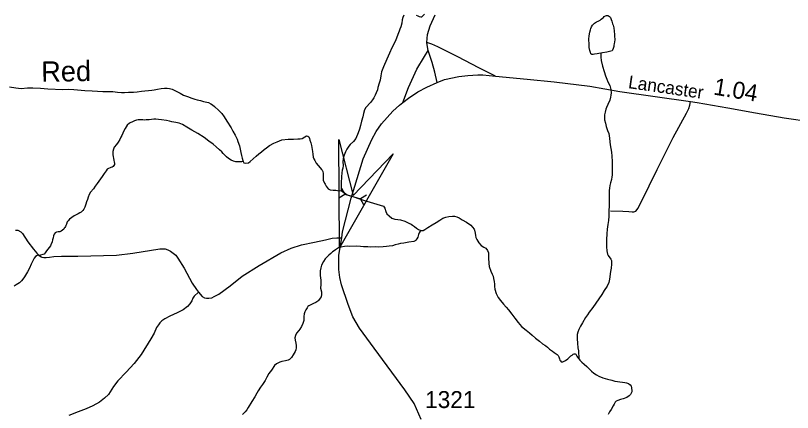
# Model space of a CAD drawing. Extents: x 2220236 to 2384410, y 720751 to 894131.
# Drawn here: x 2279010 to 2284747, y 861653 to 864584 of the extents above; entities that cross this region are included whole.
import ezdxf

# ---------------------------------------------------------------- set-up
doc = ezdxf.new("R2010")
doc.units = 0
for name, color, linetype in [('Exist Hydrographic Creek Single Shore', 7, 'Continuous'), ('Exist Hydrographic Creek Single Shore Label', 7, 'Continuous'), ('Exist Hydrographic Misc Water Feature', 7, 'Continuous'), ('Exist Hydrographic Pond Under 1500 Sq Ft', 7, 'Continuous'), ('Exist Road Non-System Type 51', 7, 'Continuous'), ('Exist Road Secondary Mileage Hundredths English Label', 7, 'Continuous'), ('Exist Road Secondary Structure Culvert Attributed CELL', 7, 'Continuous'), ('Exist Road Secondary Structure Culvert CELL', 7, 'Continuous'), ('Exist Road Secondary Type 20 Attributed', 7, 'Continuous'), ('Exist Road Secondary Type 51 Attributed', 7, 'Continuous'), ('Exist Road Secondary Type 51 Label', 7, 'Continuous'), ('Exist Road Secondary Type 51 Number Label', 7, 'Continuous')]:
    doc.layers.add(name, color=color, linetype=linetype)

msp = doc.modelspace()

# ---------------------------------------------------------------- linework, layer by layer
at = {"layer": 'Exist Hydrographic Creek Single Shore'}
for points in [[(2278965.2, 864057.6), (2279011.3, 864050.1), (2279051.5, 864045.9), (2279097.6, 864050.6), (2279137.2, 864050.7), (2279195.2, 864046.9), (2279249.2, 864041.8), (2279359.4, 864038.6), (2279403.3, 864039.3), (2279441.4, 864037.8), (2279521.2, 864030.3), (2279575.3, 864026.9), (2279655.6, 864023.5), (2279728.4, 864022), (2279763.4, 864018.7), (2279793.2, 864016.4), (2279815.5, 864015.3), (2279845.3, 864017), (2279881.8, 864018.8), (2279909.4, 864021.5), (2279940, 864024.8), (2279965, 864028.6), (2279991.6, 864030.3)], [(2279991.6, 864030.3), (2280015.9, 864032.5), (2280033.6, 864034.4), (2280059, 864038.8), (2280086.7, 864044.1), (2280111, 864047.5), (2280131, 864048.1), (2280147.1, 864046.1), (2280166.9, 864040.8), (2280196.8, 864026.1), (2280226.7, 864010), (2280250.3, 863996.4), (2280278.9, 863985), (2280311.5, 863972.8), (2280334, 863966.8), (2280350.6, 863962.2), (2280375.8, 863956.1), (2280397.6, 863949.7), (2280435.8, 863940.7), (2280453, 863932.2), (2280463.7, 863924.7), (2280479.8, 863912.9), (2280512.3, 863883.4), (2280532.8, 863860), (2280550.7, 863835), (2280570.1, 863804.5), (2280601.5, 863753.6), (2280615.4, 863730.4), (2280631.9, 863700.5), (2280646, 863670.7), (2280652.2, 863654.2), (2280662.7, 863622.1), (2280669.1, 863596.4), (2280674.8, 863572.7), (2280679.6, 863549.6), (2280683.4, 863530.5), (2280687.6, 863512.4), (2280691.8, 863505.1)], [(2280691.8, 863505.1), (2280681.9, 863502.7), (2280671.7, 863502.9), (2280661.5, 863502.4), (2280637.6, 863504.6), (2280620, 863507.2), (2280601.8, 863515.8), (2280583.3, 863527.7), (2280568.8, 863539.5), (2280553.1, 863555.5), (2280542.5, 863566.2), (2280533.2, 863577.3), (2280516.8, 863591.4), (2280490.6, 863613.2), (2280468.4, 863632.7), (2280436.4, 863656.3), (2280402.2, 863682.3), (2280355.9, 863712.1), (2280311.5, 863737.7), (2280275.6, 863758.7), (2280242.9, 863779.1), (2280219.4, 863788.8), (2280193, 863793.3), (2280163.2, 863799.8), (2280145.9, 863803.4), (2280125, 863807.8), (2280087.1, 863813.5), (2280066.2, 863816.6), (2280047.2, 863819.3), (2280031.1, 863818.9), (2280013.1, 863816.7), (2279996.3, 863813.8), (2279975.2, 863812.6), (2279961.1, 863812.2), (2279949, 863813.1), (2279931.3, 863814.5), (2279915.2, 863813.8), (2279903, 863810.1), (2279889.5, 863805.5), (2279879.6, 863801.4), (2279851.4, 863788.9), (2279834.7, 863773.8), (2279819.1, 863750.2), (2279808.2, 863728.4), (2279802, 863714.5), (2279794.4, 863698.2), (2279788.9, 863686.2), (2279780.7, 863668.3), (2279768.8, 863647.9), (2279755, 863631.8), (2279739.2, 863611.8), (2279735.4, 863605.3), (2279732.9, 863596.2), (2279729.3, 863579.9), (2279728.4, 863568.4), (2279729.5, 863557.9), (2279731.8, 863539.8), (2279733.9, 863529.9), (2279735.8, 863514.1), (2279738.3, 863504.2), (2279740.3, 863492.1), (2279740.5, 863483.9), (2279736.3, 863475.7), (2279730.3, 863470), (2279723.3, 863464.5), (2279714.1, 863460.5), (2279707.8, 863458.3), (2279696.9, 863453.6), (2279687.9, 863448.9), (2279678.5, 863437.6), (2279664.3, 863417.2), (2279649.1, 863395.6), (2279637.2, 863378.4), (2279625.4, 863360.6), (2279613.2, 863344.5), (2279599.4, 863324.4), (2279585.9, 863305), (2279564, 863278.3), (2279553.8, 863261.4), (2279546.5, 863242.5), (2279540.6, 863226.3), (2279534.3, 863208.4), (2279529.1, 863192.1), (2279520.7, 863168.6), (2279514.5, 863154.6), (2279508.1, 863144.3), (2279502.7, 863138.5), (2279495.7, 863132.1), (2279485.7, 863125.7), (2279473.4, 863120.4), (2279457.8, 863111.5), (2279443.9, 863103.6), (2279409.3, 863079.1), (2279397.9, 863068.5), (2279392.2, 863060.4), (2279386.6, 863042.5), (2279382.4, 863034.4)], [(2280691.8, 863505.1), (2280695.5, 863496.8), (2280711.5, 863493.2), (2280729.6, 863496.7), (2280741.6, 863505.7), (2280764.7, 863526.5), (2280787.1, 863545.7), (2280807.1, 863562.4), (2280826.8, 863577.7), (2280846.5, 863594.4), (2280862.8, 863606.5), (2280886.4, 863624.7), (2280917.9, 863640.4), (2280942.1, 863650.8), (2280975.9, 863665.5), (2281022.9, 863672), (2281061.9, 863671.9), (2281093.7, 863672.2), (2281111.8, 863672.5), (2281126, 863676.5), (2281145.6, 863689.2), (2281157.5, 863694.5), (2281168.3, 863693.6), (2281176.4, 863686.9), (2281180.1, 863675.3), (2281183.7, 863662.8), (2281190.2, 863643), (2281196.4, 863623.2), (2281200.7, 863595.2), (2281202.7, 863579.7), (2281204.9, 863559), (2281209, 863537.6), (2281213, 863525.4), (2281219.4, 863513.8), (2281230.7, 863493.9), (2281243.8, 863475.6), (2281259.6, 863459.5), (2281269.8, 863447.8), (2281274, 863442.1), (2281278.7, 863432.2), (2281281.7, 863418), (2281282.1, 863409.8), (2281280.5, 863391.8), (2281280.6, 863382), (2281281.9, 863368.2), (2281292.6, 863345.6), (2281296.7, 863338.3), (2281305, 863324.1), (2281319, 863304.1), (2281333.2, 863296.6), (2281354.9, 863294.5), (2281375.5, 863293.1), (2281400, 863290.3), (2281415.1, 863290.6)], [(2281415.1, 863290.6), (2281427.1, 863282.8), (2281439.2, 863274.3), (2281458.6, 863259.7), (2281499.9, 863247.6), (2281549.7, 863229.3), (2281580, 863219.6), (2281727.3, 863176.9), (2281736.1, 863160.3), (2281744.5, 863135.5), (2281752.7, 863120.6), (2281768.4, 863104.5), (2281788.8, 863088.7), (2281810.9, 863080.7), (2281832.5, 863077.9), (2281852.8, 863074.9), (2281884.1, 863065.4), (2281914.9, 863051.6), (2281931.1, 863042.1), (2281941.2, 863036.3), (2281955.7, 863025.2), (2281970.6, 863013.4), (2281985.5, 863004.2), (2281996.8, 862998.1), (2282003, 862997.3)], [(2282003, 862997.3), (2282009.6, 862996.2), (2282019.8, 862997.6), (2282031.4, 863003.3), (2282055.3, 863017.5), (2282087.2, 863038.8), (2282114.8, 863055.7), (2282142.7, 863073.8), (2282164.3, 863086.4), (2282186.7, 863094.2), (2282208.5, 863098.6), (2282236.5, 863103), (2282250.6, 863102.7), (2282269.5, 863097.4), (2282286.7, 863088.8), (2282308.7, 863075.2), (2282338.8, 863057.6), (2282371.2, 863036.2), (2282385, 863021.2), (2282395.5, 863006.2), (2282399.3, 862997.9), (2282403.7, 862975.8), (2282405.7, 862960.1), (2282409, 862945.2), (2282415.9, 862930.3), (2282430.1, 862904.8), (2282448.1, 862884.7), (2282468.2, 862872.8), (2282482.8, 862865), (2282495.2, 862849.3), (2282503.1, 862832.7), (2282502.6, 862811.4), (2282503.3, 862795), (2282503.7, 862753), (2282507.5, 862731), (2282520.3, 862696.9), (2282530.6, 862673.7), (2282536.5, 862658.9), (2282540.4, 862641.7), (2282544.2, 862618.7), (2282545.8, 862600.6), (2282547.1, 862583.2), (2282549.3, 862563.5), (2282559.5, 862531.4), (2282574.3, 862502.3), (2282589.9, 862480), (2282611.9, 862451.6), (2282632.5, 862429.9), (2282650.4, 862410.5), (2282674.7, 862379.8), (2282697.3, 862348.2), (2282721.3, 862317.2), (2282745.6, 862288.8), (2282779.8, 862259.5), (2282804.3, 862241), (2282824.3, 862224.2), (2282850.4, 862202.3), (2282878.1, 862178.8), (2282900.7, 862158.6), (2282917.3, 862150.7), (2282926.7, 862145.6), (2282936.9, 862134.9), (2282953, 862120.5), (2282975, 862105.3), (2282987.3, 862096.8), (2283008.3, 862081.6), (2283017.3, 862073.2), (2283019.5, 862069.2), (2283022, 862062.6), (2283023.5, 862056), (2283025.6, 862047.8), (2283029.7, 862039.5), (2283033.9, 862033.5), (2283040, 862027.8), (2283045.5, 862026.1), (2283052.1, 862027.6), (2283061.7, 862031.3), (2283071.7, 862037.7), (2283087, 862049.8), (2283099.7, 862060), (2283111.4, 862070.6), (2283119.4, 862076), (2283126.7, 862082.4), (2283135.3, 862086.5), (2283141.2, 862086.4), (2283146.1, 862083), (2283149.3, 862078.7), (2283154.3, 862069.7), (2283158.8, 862062.1), (2283168.4, 862049.8)], [(2279382.4, 863034.4), (2279379.3, 863027.2), (2279374.6, 863019.1), (2279370.5, 863012.7), (2279366.1, 863006.2), (2279357.8, 862998.2), (2279347.8, 862990.8), (2279336.8, 862986.1), (2279325, 862986.4), (2279313.2, 862984.3), (2279303.3, 862980.3), (2279295.2, 862970), (2279290.6, 862955.9), (2279287.4, 862942.2), (2279284.1, 862928.2), (2279279.6, 862913.5), (2279271.9, 862891.7), (2279267.8, 862883.6), (2279258.3, 862869.7), (2279249.6, 862858.4), (2279239.8, 862845.5), (2279229.3, 862830.9), (2279220.6, 862822.9), (2279212.7, 862819.1), (2279194.9, 862814.6), (2279170.5, 862810.8), (2279158.6, 862804.5), (2279148.8, 862792.6), (2279135.2, 862768.3), (2279126.2, 862747.1), (2279113.5, 862717.9), (2279099.8, 862691.9), (2279092, 862679.6), (2279084.2, 862666), (2279076.1, 862653.7), (2279064.2, 862637.6), (2279054.4, 862624), (2279040.7, 862609.5), (2279026.8, 862601.6), (2279014.8, 862595.3), (2278998.9, 862584.8)], [(2283168.4, 862049.8), (2283170.6, 862047.1), (2283177, 862038.7), (2283191.8, 862025.3), (2283207.9, 862009.6), (2283228.2, 861991.8), (2283238.1, 861981.7), (2283248.1, 861971.7), (2283262.2, 861957.6), (2283280.3, 861944.1), (2283300.7, 861930.6), (2283316.6, 861922), (2283345.8, 861909), (2283380.1, 861898.4), (2283412.7, 861891.2), (2283434.6, 861885.1), (2283454.8, 861881.4), (2283509.1, 861873.7), (2283521.2, 861871.9), (2283535.2, 861866.6), (2283547.4, 861856.6), (2283555.1, 861846.6), (2283557.6, 861838.3), (2283559.4, 861830.7), (2283561.4, 861818.5), (2283559.5, 861804.5), (2283549.9, 861786.6), (2283539.9, 861776.3), (2283522.9, 861764.2), (2283496.1, 861754.3), (2283477.9, 861748.1), (2283456.2, 861741), (2283444.6, 861735.7), (2283438.2, 861729.3), (2283430.3, 861713.7), (2283422.5, 861700.7), (2283406.9, 861674.8), (2283395.4, 861657), (2283385.1, 861638.5)]]:
    msp.add_lwpolyline(points, dxfattribs=at)
at = {"layer": 'Exist Hydrographic Misc Water Feature'}
for points in [[(2281877, 864585.8), (2281869.4, 864569.6), (2281865.8, 864551.6), (2281861.7, 864527.7), (2281853.9, 864499.4), (2281848, 864483.7), (2281842.4, 864469.1), (2281832.7, 864443.1), (2281815, 864396.8), (2281789.3, 864344.9), (2281771.8, 864304.9), (2281752.2, 864262.7), (2281726.7, 864205.8), (2281713.2, 864168.4), (2281707.3, 864138.3), (2281701.7, 864106.3), (2281696, 864084.4), (2281686.1, 864051.8), (2281682.2, 864035.5), (2281672.5, 864013.4), (2281664.6, 863995.5), (2281654.7, 863975.4), (2281644.9, 863961.5), (2281631, 863941.5), (2281595.5, 863905.1), (2281587.6, 863887.3), (2281579.8, 863861.2), (2281574.1, 863836.7), (2281564.2, 863802.5), (2281556.7, 863772.5), (2281549.5, 863743.7), (2281541.1, 863718.7), (2281523.5, 863676.4), (2281506, 863654.4), (2281481.9, 863632), (2281470.2, 863620.1), (2281456.3, 863597.4), (2281446.7, 863577.9), (2281437.3, 863553.5), (2281428.9, 863527.5), (2281427.1, 863503.6), (2281429.5, 863477.3), (2281427.4, 863457.6), (2281421.9, 863441.4), (2281419.8, 863423.4), (2281416.3, 863393.3), (2281414.7, 863349), (2281414.9, 863329.3), (2281415.1, 863305.4), (2281415.1, 863290.6)], [(2283332.7, 864306.9), (2283331.4, 864276.8), (2283333.2, 864252.8), (2283343.5, 864209.3), (2283356.1, 864171.3), (2283366.6, 864137.3), (2283376.6, 864113.5), (2283384.7, 864093.6), (2283397.3, 864067.1), (2283405.5, 864037.4), (2283407.6, 864013.4), (2283405.9, 863995.4), (2283403.7, 863981.7), (2283398.3, 863959.5), (2283384.5, 863927), (2283374.6, 863905.2), (2283368.4, 863892.9), (2283363, 863871), (2283359.6, 863849.8), (2283358.5, 863828.5), (2283359.2, 863812.7), (2283365.6, 863789), (2283371.9, 863763.2), (2283382.2, 863735.2), (2283390.6, 863713), (2283396.7, 863679.1), (2283399.1, 863651.2), (2283401.3, 863629.1), (2283405.3, 863601.2), (2283409.7, 863575.5), (2283413.6, 863545.2), (2283416.1, 863505.8), (2283414.6, 863467.2), (2283414.9, 863431.1), (2283415.7, 863405.8), (2283413.8, 863392.7), (2283409.4, 863373.1), (2283403, 863349.3), (2283397.7, 863329.1), (2283395, 863309.5), (2283394.3, 863291.4), (2283394.5, 863255.4), (2283392.9, 863224.9), (2283393, 863201.3), (2283393.4, 863173.4), (2283391.6, 863147.2), (2283391.8, 863124.9), (2283392, 863102.9), (2283388, 863069.2), (2283384.5, 863041.4), (2283379.5, 863005.4), (2283375.1, 862971.1), (2283373.3, 862931.1), (2283373.8, 862908.8), (2283373.8, 862877), (2283376.2, 862847.4), (2283380.2, 862822.7), (2283386.6, 862812.7), (2283406.7, 862785.1), (2283410.7, 862775.2), (2283411.2, 862748.9), (2283407.6, 862719.5), (2283403.8, 862693.3), (2283394.8, 862637.7), (2283390.3, 862613.2), (2283378.6, 862584.9), (2283356.9, 862552.6), (2283338.9, 862524.1), (2283317.6, 862492.7), (2283296, 862460.4), (2283272, 862428.1), (2283246.4, 862394.2), (2283232.5, 862373.8), (2283219, 862353.7), (2283195.2, 862315.5), (2283181.6, 862291.2), (2283168.6, 862266.2), (2283161.9, 862245), (2283157.7, 862228.7), (2283156.3, 862210.7), (2283156, 862196.6), (2283158.6, 862164.8), (2283162.8, 862130.9), (2283167.3, 862107.2), (2283168.4, 862049.8)], [(2282003, 862997.3), (2281997.6, 862990.8), (2281989.5, 862978.6), (2281986, 862968.1), (2281980, 862946), (2281974.2, 862933.9), (2281966.1, 862925.9), (2281960.4, 862920.1), (2281950.5, 862916.4), (2281914.3, 862909.6), (2281876.4, 862903.2), (2281852.7, 862899.4), (2281834.6, 862894.9), (2281812.5, 862890.4), (2281792.7, 862884.2), (2281768.7, 862880.8), (2281748.3, 862878.6), (2281725, 862875.8), (2281693.8, 862874.2), (2281667.2, 862874.7), (2281633.1, 862872.8), (2281610.8, 862874.9), (2281579, 862876.6), (2281556.8, 862878.7), (2281525, 862880), (2281474.8, 862879.4), (2281461, 862879.7), (2281439, 862879.5), (2281411, 862873.5), (2281395.2, 862867.3), (2281372.9, 862854.6), (2281363.2, 862846.6), (2281351.3, 862838.6), (2281337.2, 862826.5), (2281323.6, 862814.6), (2281295.8, 862788), (2281282.9, 862767.9), (2281270.5, 862740.3), (2281264.5, 862719.7), (2281259.8, 862699.5), (2281258.7, 862678.9), (2281260.7, 862664.1), (2281263, 862646), (2281264.3, 862628.9), (2281265.3, 862614.1), (2281263.6, 862597.7), (2281261.1, 862570.6), (2281268.4, 862542.5), (2281269.9, 862522.8), (2281266.3, 862505.9), (2281260.5, 862496.1), (2281246.4, 862480), (2281242.7, 862475.8), (2281227.7, 862465.7), (2281210.8, 862456.8), (2281200.9, 862452.1), (2281189.6, 862447.4), (2281177, 862441.1), (2281169, 862434.7), (2281162.3, 862425), (2281152.5, 862411.5), (2281145.6, 862395.2), (2281141.7, 862380.5), (2281140, 862360.9), (2281139.3, 862346.1), (2281138.1, 862333), (2281132, 862308.6), (2281122.7, 862286.5), (2281110.5, 862268), (2281100.8, 862258.4), (2281084.9, 862238), (2281077, 862221.8), (2281073.1, 862203.8), (2281075.3, 862185.8), (2281079.8, 862163.7), (2281081.7, 862146.3), (2281081.7, 862129.9), (2281079.1, 862115.2), (2281074.2, 862102.1), (2281060.6, 862077.8), (2281048.7, 862057.7), (2281032.7, 862043.3), (2281022.4, 862039.3), (2281002.9, 862033.1), (2280976.9, 862028.7), (2280961.1, 862025.1), (2280938.2, 862012.5), (2280921.2, 861998.7), (2280899.5, 861966.4), (2280881.6, 861939.9), (2280866.3, 861913.9), (2280853, 861888.6), (2280834, 861860.5), (2280818.8, 861839.5), (2280800.9, 861813.6), (2280791, 861795.8), (2280777.3, 861768.8)], [(2280777.3, 861768.8), (2280755.6, 861733.2), (2280728.1, 861688.8), (2280717.9, 861672.7), (2280704.5, 861656.5), (2280686.7, 861637.9)]]:
    msp.add_lwpolyline(points, dxfattribs=at)
at = {"layer": 'Exist Hydrographic Pond Under 1500 Sq Ft'}
for points in [[(2281967.2, 864586.2), (2281981.2, 864580.4), (2281989.3, 864576.9), (2282003.3, 864573.3), (2282011.2, 864574.8), (2282018.9, 864582.8), (2282029, 864594.8)], [(2283332.7, 864306.9), (2283316.9, 864303.3), (2283305.4, 864300.3), (2283285, 864298.1), (2283276.4, 864295.9), (2283265.3, 864296.2), (2283259.1, 864300.2), (2283255.1, 864310.2), (2283250.8, 864324.4), (2283246.7, 864348.1), (2283246.5, 864370.4), (2283244.3, 864410.4), (2283245.8, 864434.3), (2283251.7, 864462.1), (2283255.6, 864478.4), (2283258.4, 864488.8), (2283263, 864501.2), (2283269.1, 864512.6), (2283275.1, 864518), (2283284.5, 864527), (2283298.8, 864536.6), (2283311.1, 864542.9), (2283327, 864550.7), (2283334.6, 864556.1), (2283344.6, 864563.5), (2283350.3, 864568.9), (2283356.7, 864575.4), (2283366.6, 864581.1), (2283374.2, 864583.2), (2283378.5, 864583.1), (2283382.4, 864583), (2283388.3, 864581.3), (2283394.8, 864577.2), (2283402.8, 864569.5), (2283405.9, 864562.9), (2283408.4, 864555.6), (2283413.7, 864541.4), (2283418.9, 864523.2), (2283422.9, 864511.7), (2283427.5, 864493.5), (2283431.2, 864468.2), (2283433.6, 864443.5), (2283433.8, 864433.7), (2283434.1, 864404.2), (2283432.2, 864390.1), (2283430.5, 864373.8), (2283428.4, 864364), (2283426.6, 864355.8), (2283423.3, 864340.4), (2283418.8, 864327.4), (2283414.7, 864323.2), (2283375.8, 864313.6), (2283342.9, 864309.3), (2283333.1, 864306.9), (2283332.7, 864306.9)]]:
    msp.add_lwpolyline(points, dxfattribs=at)
at = {"layer": 'Exist Road Non-System Type 51'}
for points in [[(2282555.2, 864136.4), (2282430.7, 864198.7), (2282275.9, 864278.4), (2282128.8, 864352), (2282082.9, 864372), (2282046.5, 864383.6)], [(2281868.9, 863940.7), (2281911.3, 864053.1), (2281974.1, 864188), (2282029.2, 864280), (2282057.4, 864325.9)], [(2283403.5, 863141.7), (2283493.1, 863139.4), (2283539.1, 863137.1), (2283562.1, 863134.8), (2283575.9, 863134.8), (2283589.7, 863139.4), (2283601.2, 863150.9), (2283605.8, 863160.1), (2283628.8, 863206.1), (2283748.3, 863447.6), (2283865.5, 863682.2), (2283964.3, 863863.9), (2283982.7, 863898.4), (2283989.6, 863921.4), (2283994.9, 863947.8)], [(2279010.1, 862999.6), (2279027, 862999.6), (2279048.2, 862986.9), (2279060.9, 862974.2), (2279101.1, 862912.8), (2279143.4, 862857.8), (2279166.7, 862830.2), (2279181.5, 862813.3), (2279198.4, 862802.7), (2279204.8, 862800.6), (2279219.6, 862796.3), (2279236.5, 862796.3), (2279259.8, 862800.6), (2279293.6, 862804.8), (2279350.8, 862806.9), (2279471.4, 862806.9), (2279755, 862813.3), (2279875.6, 862830.2), (2280074.6, 862859.9), (2280114.8, 862859.9), (2280135.9, 862853.5), (2280155, 862842.9), (2280174, 862830.2), (2280193.1, 862813.3), (2280207.9, 862792.1), (2280254.4, 862718), (2280313.7, 862607.9), (2280346.5, 862561.3), (2280361.3, 862542.2)], [(2280361.3, 862542.2), (2280388.8, 862508.3), (2280405.8, 862499.9), (2280420.6, 862495.6), (2280437.5, 862497.8), (2280458.7, 862499.9), (2280477.7, 862508.3), (2280511.6, 862527.4), (2280594.1, 862586.7), (2280683, 862658.7), (2280810, 862737), (2280968.7, 862832.3), (2281044.9, 862866.2), (2281121.1, 862889.5), (2281218.4, 862910.7), (2281298.8, 862927.6), (2281348.6, 862940.3), (2281382.4, 862942.5), (2281418.6, 862942.5)], [(2280361.3, 862542.2), (2280329.6, 862510.5), (2280319, 862495.6), (2280312.6, 862476.6), (2280297.8, 862455.4), (2280280.9, 862436.3), (2280247, 862410.9), (2280202.6, 862387.6), (2280149.7, 862364.3), (2280113.7, 862343.2), (2280090.4, 862328.3), (2280075.6, 862315.6), (2280065, 862300.8), (2280050.2, 862279.6), (2280033.3, 862239.4), (2280010, 862197), (2279938.1, 862080.6), (2279887.3, 862014.9), (2279828, 861951.4), (2279766.6, 861885.8), (2279732.8, 861843.4), (2279696.8, 861786.2), (2279667.2, 861758.7), (2279629.1, 861729), (2279580.4, 861701.5), (2279531.7, 861680.3), (2279472.5, 861657), (2279402.6, 861631.6)]]:
    msp.add_lwpolyline(points, dxfattribs=at)
at = {"layer": 'Exist Road Secondary Structure Culvert Attributed CELL'}
msp.add_lwpolyline([(2281797.9, 863562.8), (2281402.7, 862867.3), (2281397.1, 863667.3), (2281503.5, 863254.4)], close=True, dxfattribs=at)
at = {"layer": 'Exist Road Secondary Structure Culvert CELL'}
for p, q in [((2281418.1, 863308.9), (2281441.7, 863264)), ((2281398.1, 863238), (2281441.7, 863264)), ((2281441.7, 863264), (2281558.1, 863231.1)), ((2281601.7, 863257.1), (2281558.1, 863231.1)), ((2281581.7, 863186.2), (2281558.1, 863231.1))]:
    msp.add_line(p, q, dxfattribs=at)
at = {"layer": 'Exist Road Secondary Type 20 Attributed'}
msp.add_lwpolyline([(2282124.2, 864088.3), (2282105.9, 864166.5), (2282085.9, 864237), (2282066, 864296.8), (2282057.4, 864325.9), (2282053.8, 864338.2), (2282046.5, 864383.6), (2282052.2, 864444), (2282072.1, 864506.9), (2282107.4, 864589.7)], dxfattribs=at)
at = {"layer": 'Exist Road Secondary Type 51 Attributed'}
for points in [[(2282124.2, 864088.3), (2282178.3, 864111.2), (2282283.9, 864134.2), (2282349.8, 864140.8), (2282423.7, 864145.5), (2282461.7, 864145.9), (2282555.2, 864136.4), (2282787.9, 864112.9), (2282986.1, 864094.8), (2283250.2, 864061.4), (2283472.5, 864023.4), (2283994.9, 863947.8), (2284043, 863940.9), (2284269.2, 863903), (2284473.5, 863865), (2284685.7, 863829), (2284890.1, 863798.8)], [(2282005.6, 861601.9), (2281953.1, 861720), (2281883.9, 861819.5), (2281659, 862127.3), (2281550.3, 862275.1), (2281501.1, 862357.8), (2281466.2, 862451.2), (2281416.8, 862594.8), (2281404.3, 862648.6), (2281397.8, 862708.3), (2281397.8, 862765.4), (2281397.8, 862810.7), (2281405.6, 862857.9), (2281418.6, 862942.5), (2281425.3, 862985.9), (2281488.7, 863235.1), (2281576.1, 863525.8), (2281640.6, 863668.3), (2281672, 863726.6), (2281711.6, 863783), (2281796.5, 863877.8), (2281844.2, 863922.2), (2281868.9, 863940.7), (2281911.7, 863972.8), (2281981.2, 864019.5), (2282046.8, 864055.9), (2282124.2, 864088.3)]]:
    msp.add_lwpolyline(points, dxfattribs=at)

# ---------------------------------------------------------------- texts
at = {"layer": 'Exist Hydrographic Creek Single Shore Label'}
msp.add_text('Red', height=150, rotation=0.94907, dxfattribs=at).set_placement((2279200.9, 864093.9))
at = {"layer": 'Exist Road Secondary Mileage Hundredths English Label'}
msp.add_text('1.04', height=125, rotation=350.48836, dxfattribs=at).set_placement((2284158, 864000.8))
at = {"layer": 'Exist Road Secondary Type 51 Label'}
msp.add_text('Lancaster', height=95, rotation=351.77148, dxfattribs=at).set_placement((2283530.1, 864048.2))
at = {"layer": 'Exist Road Secondary Type 51 Number Label'}
msp.add_text('1321', height=125, dxfattribs=at).set_placement((2282034.3, 861685.7))

doc.saveas('drawing.dxf')
